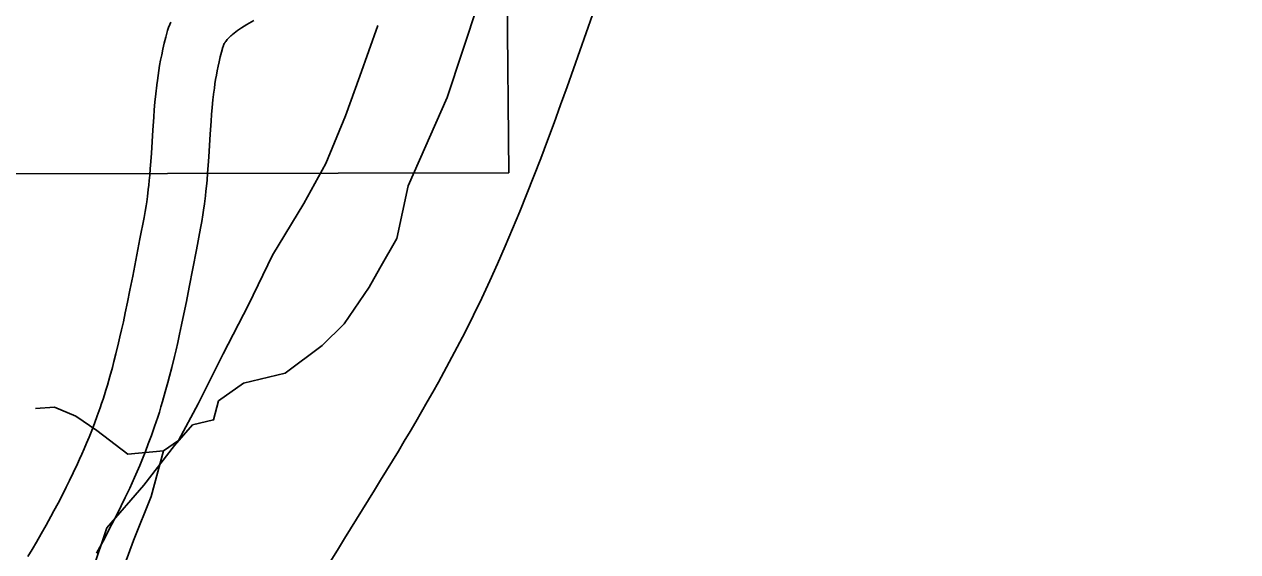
# Model space of a CAD drawing. Extents: x 3180038 to 3217926, y 922069 to 947485.
# Drawn here: x 3189857 to 3190489, y 939132 to 939407 of the extents above; entities that cross this region are included whole.
import ezdxf

# ---------------------------------------------------------------- set-up
doc = ezdxf.new("R2010")
doc.units = 0
for name, color, linetype in [('V-RIVR-EDGE', 7, 'Continuous'), ('V-ROAD-CNTR', 7, 'Continuous'), ('V-RRAP-FSHR', 7, 'Continuous'), ('V-SITE-VEGE', 7, 'Continuous'), ('V-TOPO-BNDY', 7, 'Continuous')]:
    doc.layers.add(name, color=color, linetype=linetype)

msp = doc.modelspace()

# ---------------------------------------------------------------- linework, layer by layer
at = {"layer": 'V-RIVR-EDGE'}
msp.add_lwpolyline([(3190115.79, 939463.62), (3190111.61, 939449.63), (3190103.29, 939440.32), (3190093.37, 939417.52), (3190077.18, 939368.81), (3190056.84, 939322.7), (3190051.06, 939295.23), (3190042.21, 939279.69), (3190036.48, 939269.85), (3190023.47, 939250.7), (3190012.03, 939239.32), (3189992.8, 939224.84), (3189971.01, 939219.71), (3189958.02, 939210.41), (3189955.4, 939200.56), (3189944.51, 939197.99), (3189935.14, 939187.13), (3189919.02, 939166.42), (3189899.77, 939144.17), (3189892.46, 939122.4)], dxfattribs=at)
at = {"layer": 'V-ROAD-CNTR'}
for points in [[(3189976.37, 939408.96), (3189972.78, 939406.79), (3189971.36, 939405.91), (3189970.07, 939405.08), (3189968.93, 939404.32), (3189967.92, 939403.62), (3189967.03, 939402.97), (3189966.24, 939402.38), (3189965.55, 939401.83), (3189964.95, 939401.33), (3189964.42, 939400.87), (3189963.96, 939400.44), (3189963.55, 939400.05), (3189963.26, 939399.76), (3189962.59, 939399.04), (3189962.13, 939398.49), (3189961.77, 939398.03), (3189961.5, 939397.64), (3189961.29, 939397.31), (3189961.11, 939397.03), (3189961.02, 939396.86), (3189960.74, 939396.32), (3189960.6, 939396.01), (3189960.53, 939395.85), (3189960.38, 939395.43), (3189960.23, 939394.97), (3189959.52, 939392.45), (3189958.87, 939389.91), (3189958.28, 939387.43), (3189957.76, 939385.01), (3189957.3, 939382.63), (3189956.88, 939380.32), (3189956.5, 939378.05), (3189956.17, 939375.84), (3189955.87, 939373.69), (3189955.59, 939371.52)], [(3189933.09, 939408), (3189932.61, 939406.83), (3189932.01, 939405.23), (3189931.5, 939403.61), (3189930.55, 939400.26), (3189929.74, 939397.09), (3189929.01, 939394.02), (3189928.38, 939391.05), (3189927.81, 939388.19), (3189927.32, 939385.42), (3189926.87, 939382.75), (3189926.48, 939380.17), (3189926.13, 939377.68), (3189925.83, 939375.34)], [(3189925.81, 939375.14), (3189925.29, 939370.65), (3189924.86, 939366.33), (3189924.51, 939362.31), (3189924.22, 939358.55), (3189923.74, 939351.63), (3189922.99, 939339.71), (3189922.69, 939335.33), (3189922.41, 939331.53), (3189922.14, 939328.25), (3189921.88, 939325.4), (3189921.63, 939322.93), (3189921.4, 939320.81), (3189920.95, 939317.05), (3189920.57, 939314.29), (3189920.27, 939312.27), (3189919.76, 939309.2), (3189919.18, 939306.09), (3189917.03, 939294.98), (3189913.29, 939275.49), (3189911.86, 939268.25), (3189910.58, 939261.94), (3189909.43, 939256.43), (3189908.4, 939251.64), (3189907.47, 939247.46), (3189906.64, 939243.82), (3189905.89, 939240.66), (3189904.53, 939235.08), (3189903.47, 939230.94), (3189902.66, 939227.87), (3189901.38, 939223.22), (3189900.06, 939218.6), (3189899.3, 939216.09), (3189898.55, 939213.66), (3189897.8, 939211.31), (3189897.05, 939209.05), (3189896.31, 939206.89), (3189894.81, 939202.64), (3189893.35, 939198.7), (3189891.94, 939195.03), (3189890.56, 939191.6), (3189889.24, 939188.39), (3189887.97, 939185.4), (3189886.74, 939182.59), (3189885.57, 939179.97), (3189884.47, 939177.54), (3189882.31, 939172.93), (3189880.38, 939168.93), (3189878.65, 939165.43), (3189877.12, 939162.4), (3189874.34, 939157.03), (3189872.22, 939153.04), (3189870.61, 939150.06), (3189868.13, 939145.55), (3189865.62, 939141.08), (3189863.17, 939136.83), (3189860.85, 939132.9), (3189858.63, 939129.25)], [(3189955.61, 939371.72), (3189955.12, 939367.45), (3189954.74, 939363.55), (3189954.41, 939359.84), (3189954.14, 939356.35), (3189953.68, 939349.65), (3189952.92, 939337.74), (3189952.62, 939333.2), (3189952.32, 939329.19), (3189952.03, 939325.66), (3189951.74, 939322.55), (3189951.47, 939319.81), (3189951.21, 939317.39), (3189950.7, 939313.21), (3189950.26, 939310.02), (3189949.9, 939307.59), (3189949.31, 939304.01), (3189948.65, 939300.5), (3189946.49, 939289.3), (3189942.74, 939269.76), (3189941.28, 939262.37), (3189939.97, 939255.89), (3189938.78, 939250.21), (3189937.71, 939245.22), (3189936.73, 939240.85), (3189935.86, 939237.03), (3189935.06, 939233.65), (3189933.63, 939227.81), (3189932.51, 939223.4), (3189931.63, 939220.06), (3189930.27, 939215.11), (3189928.84, 939210.15), (3189928, 939207.34), (3189927.16, 939204.63), (3189926.32, 939202.03), (3189925.49, 939199.51), (3189924.66, 939197.06), (3189923.02, 939192.43), (3189921.42, 939188.09), (3189919.86, 939184.05), (3189918.35, 939180.3), (3189916.91, 939176.8), (3189915.52, 939173.53), (3189914.19, 939170.49), (3189912.93, 939167.65), (3189911.71, 939164.97), (3189909.41, 939160.05), (3189907.33, 939155.75), (3189905.48, 939152.01), (3189903.83, 939148.74), (3189900.91, 939143.1), (3189898.66, 939138.87), (3189896.94, 939135.69), (3189894.35, 939130.98)]]:
    msp.add_lwpolyline(points, dxfattribs=at)
at = {"layer": 'V-RRAP-FSHR'}
msp.add_spline([(3188909.67, 936835.56), (3188947.17, 936904.9), (3189148.2, 937330.34), (3189156.65, 937362.67), (3189315.07, 937655.25), (3189456.11, 937980.67), (3189785.8, 938633.8), (3189989.58, 939082.49), (3190086.54, 939246.28), (3190202.2, 939544.14), (3190260.41, 939640.92), (3190317.47, 939690.4), (3190371.63, 939771.98), (3190383.24, 939818.37), (3190378.32, 939877.04), (3190456.71, 940024.39), (3190526.89, 940196.44), (3190631.99, 940397.77), (3190706.57, 940575.74), (3190844.1, 940852.1), (3190870.74, 940905.55), (3190891.62, 940984.86), (3190926.08, 941035.42), (3191101.29, 941369.43), (3191117.19, 941389.32)], degree=3, dxfattribs=at)
at = {"layer": 'V-SITE-VEGE'}
for points in [[(3189862.53, 939206.45), (3189872.51, 939207.19), (3189883.59, 939202.51), (3189894.57, 939194.92), (3189910.8, 939182.7), (3189929.26, 939184.32), (3189937.16, 939189.82), (3189947.46, 939208.98), (3189960.47, 939234.92), (3189973.64, 939260.59), (3189986.12, 939286.53), (3190002.57, 939313.41), (3190013.95, 939334.24), (3190024.3, 939359.23), (3190031.7, 939379.83), (3190041, 939406.32)], [(3189929.26, 939184.32), (3189922.9, 939160.62), (3189913.71, 939137.65), (3189905.41, 939114.77)]]:
    msp.add_lwpolyline(points, dxfattribs=at)
at = {"layer": 'V-TOPO-BNDY'}
for p, q in [((3190109.41, 939329.52), (3190081.49, 941997.08)), ((3184295.46, 939315.61), (3190109.41, 939329.52))]:
    msp.add_line(p, q, dxfattribs=at)

doc.saveas('drawing.dxf')
